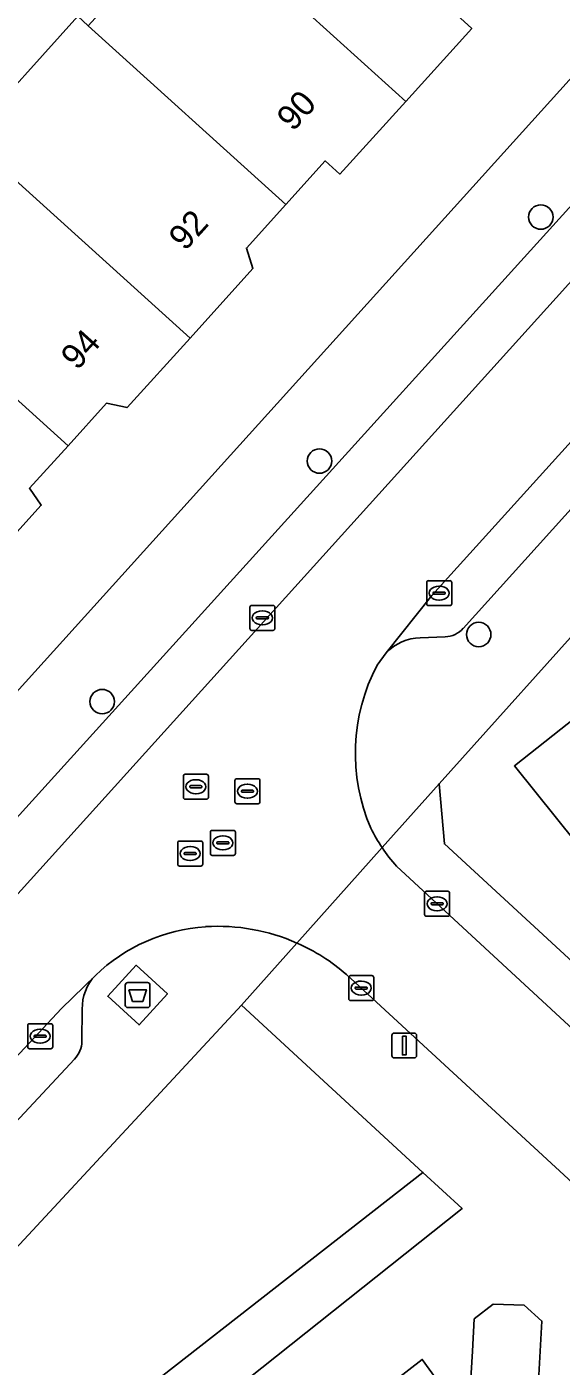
# Model space of a CAD drawing. Extents: x 159039 to 160102, y 381214 to 382524.
# Drawn here: x 159543.5 to 159564.9, y 381694.5 to 381748.1 of the extents above; entities that cross this region are included whole.
import ezdxf

# ---------------------------------------------------------------- set-up
doc = ezdxf.new("R2010")
doc.units = 0
for name, color, linetype in [('IMGEO_Afval_apart_plaats', 7, 'Continuous'), ('IMGEO_Boom', 7, 'Continuous'), ('IMGEO_Erf', 7, 'Continuous'), ('IMGEO_Groenvoorziening', 7, 'Continuous'), ('IMGEO_Kolk', 7, 'Continuous'), ('IMGEO_Lichtmast', 7, 'Continuous'), ('IMGEO_Pand', 7, 'Continuous'), ('IMGEO_Pand_nummerreeks', 7, 'Continuous'), ('IMGEO_Parkeervlak_open', 7, 'Continuous'), ('IMGEO_Rijbaan_lokaal_open', 7, 'Continuous'), ('IMGEO_Rioolput', 7, 'Continuous'), ('IMGEO_Voetpad_gesloten', 7, 'Continuous'), ('IMGEO_Voetpad_open', 7, 'Continuous')]:
    doc.layers.add(name, color=color, linetype=linetype)

msp = doc.modelspace()

# ---------------------------------------------------------------- linework, layer by layer
at = {"layer": 'IMGEO_Afval_apart_plaats'}
for p, q in [((159547.465, 381708.945), (159547.465, 381709.745)), ((159547.465, 381709.745), (159547.465, 381708.945)), ((159547.565, 381709.845), (159548.355, 381709.845)), ((159548.355, 381709.845), (159547.565, 381709.845)), ((159548.455, 381709.745), (159548.455, 381708.945)), ((159548.455, 381708.945), (159548.455, 381709.745)), ((159548.355, 381708.845), (159547.565, 381708.845)), ((159547.565, 381708.845), (159548.355, 381708.845))]:
    msp.add_line(p, q, dxfattribs=at)
msp.add_lwpolyline([(159547.608, 381709.559), (159548.312, 381709.559), (159548.163, 381709.089), (159547.757, 381709.089), (159547.608, 381709.559)], dxfattribs=at)
for centre, start, end in [((159547.565, 381709.745), 90, 180), ((159547.565, 381709.745), 90, 180), ((159548.355, 381709.745), 0, 90), ((159548.355, 381709.745), 360, 90), ((159547.565, 381708.945), 180, 270), ((159547.565, 381708.945), 180, 270), ((159548.355, 381708.945), 270, 0), ((159548.355, 381708.945), 270, 0)]:
    msp.add_arc(centre, 0.1, start, end, dxfattribs=at)
at = {"layer": 'IMGEO_Boom'}
for centre in [(159564.109, 381740.499), (159555.243, 381730.729), (159561.622, 381723.782), (159546.54, 381721.097)]:
    msp.add_circle(centre, 0.489, dxfattribs=at)
at = {"layer": 'IMGEO_Erf'}
for points in [[(159524.837, 381701.556), (159532.504, 381709.756), (159583.281, 381765.969), (159588.398, 381771.639)], [(159541.179, 381743.691), (159545.563, 381748.545)], [(159560.741, 381748.597), (159561.34, 381748.046), (159558.7, 381745.132), (159556.06, 381742.218), (159555.476, 381742.747), (159553.894, 381741.001), (159552.314, 381739.257), (159552.579, 381738.435), (159550.058, 381735.652), (159547.536, 381732.869), (159546.716, 381733.046), (159545.171, 381731.341), (159543.628, 381729.637), (159544.1, 381728.959), (159541.537, 381726.13)]]:
    msp.add_lwpolyline(points, dxfattribs=at)
at = {"layer": 'IMGEO_Groenvoorziening'}
for points in [[(159560.25, 381715.4), (159570.549, 381705.912), (159572.179, 381707.164), (159563.051, 381718.519), (159568.551, 381722.872), (159566.699, 381725.224), (159560.033, 381717.807)], [(159552.118, 381708.936), (159538.96, 381694.765), (159543.002, 381689.45), (159559.385, 381702.243)], [(159544.393, 381687.62), (159560.959, 381700.793), (159559.385, 381702.243), (159543.002, 381689.45)]]:
    msp.add_lwpolyline(points, close=True, dxfattribs=at)
at = {"layer": 'IMGEO_Kolk'}
for p, q in [((159559.538, 381725.013), (159559.538, 381725.865)), ((159559.613, 381725.939), (159560.465, 381725.939)), ((159560.026, 381725.719), (159560.051, 381725.719)), ((159560.539, 381725.865), (159560.539, 381725.013)), ((159559.797, 381725.433), (159559.797, 381725.445)), ((159560.235, 381725.396), (159559.837, 381725.396)), ((159559.84, 381725.482), (159560.238, 381725.482)), ((159560.049, 381725.159), (159560.024, 381725.159)), ((159560.281, 381725.445), (159560.281, 381725.433)), ((159552.454, 381724.024), (159552.454, 381724.876)), ((159552.529, 381724.95), (159553.381, 381724.95)), ((159552.942, 381724.73), (159552.967, 381724.73)), ((159553.455, 381724.876), (159553.455, 381724.024)), ((159560.465, 381724.939), (159559.613, 381724.939)), ((159552.713, 381724.444), (159552.713, 381724.456)), ((159553.151, 381724.407), (159552.753, 381724.407)), ((159552.756, 381724.493), (159553.154, 381724.493)), ((159552.965, 381724.17), (159552.94, 381724.17)), ((159553.197, 381724.456), (159553.197, 381724.444)), ((159553.381, 381723.95), (159552.529, 381723.95)), ((159559.456, 381712.575), (159559.456, 381713.427)), ((159559.531, 381713.501), (159560.383, 381713.501)), ((159559.944, 381713.281), (159559.969, 381713.281)), ((159560.457, 381713.427), (159560.457, 381712.575)), ((159559.715, 381712.995), (159559.715, 381713.007)), ((159560.153, 381712.958), (159559.755, 381712.958)), ((159559.758, 381713.044), (159560.156, 381713.044)), ((159559.967, 381712.721), (159559.942, 381712.721)), ((159560.199, 381713.007), (159560.199, 381712.995)), ((159560.383, 381712.501), (159559.531, 381712.501)), ((159556.417, 381709.199), (159556.417, 381710.051)), ((159556.492, 381710.125), (159557.344, 381710.125)), ((159557.418, 381710.051), (159557.418, 381709.199)), ((159556.676, 381709.619), (159556.676, 381709.631)), ((159557.114, 381709.582), (159556.716, 381709.582)), ((159556.719, 381709.668), (159557.117, 381709.668)), ((159556.905, 381709.905), (159556.93, 381709.905)), ((159557.16, 381709.631), (159557.16, 381709.619)), ((159557.344, 381709.125), (159556.492, 381709.125)), ((159556.928, 381709.345), (159556.903, 381709.345)), ((159543.556, 381707.271), (159543.556, 381708.123)), ((159543.631, 381708.197), (159544.483, 381708.197)), ((159544.044, 381707.977), (159544.069, 381707.977)), ((159544.557, 381708.123), (159544.557, 381707.271)), ((159543.815, 381707.691), (159543.815, 381707.703)), ((159544.253, 381707.654), (159543.855, 381707.654)), ((159543.858, 381707.74), (159544.256, 381707.74)), ((159544.067, 381707.417), (159544.042, 381707.417)), ((159544.299, 381707.703), (159544.299, 381707.691)), ((159544.483, 381707.197), (159543.631, 381707.197))]:
    msp.add_line(p, q, dxfattribs=at)
for points in [[(159559.538, 381725.013), (159559.538, 381725.865)], [(159559.613, 381725.939), (159560.465, 381725.939)], [(159560.539, 381725.865), (159560.539, 381725.013)], [(159552.454, 381724.024), (159552.454, 381724.876)], [(159552.529, 381724.95), (159553.381, 381724.95)], [(159553.455, 381724.876), (159553.455, 381724.024)], [(159560.465, 381724.939), (159559.613, 381724.939)], [(159553.381, 381723.95), (159552.529, 381723.95)], [(159559.456, 381712.575), (159559.456, 381713.427)], [(159559.531, 381713.501), (159560.383, 381713.501)], [(159560.457, 381713.427), (159560.457, 381712.575)], [(159560.383, 381712.501), (159559.531, 381712.501)], [(159556.417, 381709.199), (159556.417, 381710.051)], [(159556.492, 381710.125), (159557.344, 381710.125)], [(159557.418, 381710.051), (159557.418, 381709.199)], [(159557.344, 381709.125), (159556.492, 381709.125)], [(159543.556, 381707.271), (159543.556, 381708.123)], [(159543.631, 381708.197), (159544.483, 381708.197)], [(159544.557, 381708.123), (159544.557, 381707.271)], [(159544.483, 381707.197), (159543.631, 381707.197)]]:
    msp.add_lwpolyline(points, dxfattribs=at)
for centre, radius, start, end in [((159559.615, 381725.863), 0.0765, 91.552, 178.448), ((159559.615, 381725.863), 0.0765, 91.552, 178.448), ((159560.463, 381725.863), 0.0765, 1.552, 88.448), ((159560.463, 381725.863), 0.0765, 1.552, 88.448), ((159559.837, 381725.442), 0.0403, 85.8775, 175.7526), ((159559.834, 381725.432), 0.0366, 178.938, 274.7102), ((159560.238, 381725.439), 0.043, 264.8664, 352.4533), ((159560.242, 381725.444), 0.0386, 1.7309, 96.639), ((159552.531, 381724.874), 0.0765, 91.552, 178.448), ((159552.531, 381724.874), 0.0765, 91.552, 178.448), ((159553.379, 381724.874), 0.0765, 1.552, 88.448), ((159553.379, 381724.874), 0.0765, 1.552, 88.448), ((159559.615, 381725.015), 0.0765, 181.552, 268.448), ((159559.615, 381725.015), 0.0765, 181.552, 268.448), ((159560.463, 381725.015), 0.0765, 271.552, 358.448), ((159560.463, 381725.015), 0.0765, 271.552, 358.448), ((159552.531, 381724.026), 0.0765, 181.552, 268.448), ((159552.531, 381724.026), 0.0765, 181.552, 268.448), ((159552.753, 381724.453), 0.0403, 85.8775, 175.7526), ((159552.75, 381724.443), 0.0366, 178.938, 274.7102), ((159553.154, 381724.45), 0.043, 264.8664, 352.4533), ((159553.158, 381724.455), 0.0386, 1.7309, 96.639), ((159553.379, 381724.026), 0.0765, 271.552, 358.448), ((159553.379, 381724.026), 0.0765, 271.552, 358.448), ((159559.533, 381713.425), 0.0765, 91.552, 178.448), ((159559.533, 381713.425), 0.0765, 91.552, 178.448), ((159560.381, 381713.425), 0.0765, 1.552, 88.448), ((159560.381, 381713.425), 0.0765, 1.552, 88.448), ((159559.755, 381713.004), 0.0403, 85.8775, 175.7526), ((159559.752, 381712.994), 0.0366, 178.938, 274.7102), ((159560.156, 381713.001), 0.043, 264.8664, 352.4533), ((159560.16, 381713.006), 0.0386, 1.7309, 96.639), ((159559.533, 381712.577), 0.0765, 181.552, 268.448), ((159559.533, 381712.577), 0.0765, 181.552, 268.448), ((159560.381, 381712.577), 0.0765, 271.552, 358.448), ((159560.381, 381712.577), 0.0765, 271.552, 358.448), ((159556.494, 381710.049), 0.0765, 91.552, 178.448), ((159556.494, 381710.049), 0.0765, 91.552, 178.448), ((159557.342, 381710.049), 0.0765, 1.552, 88.448), ((159557.342, 381710.049), 0.0765, 1.552, 88.448), ((159556.716, 381709.628), 0.0403, 85.8775, 175.7526), ((159556.713, 381709.618), 0.0366, 178.938, 274.7102), ((159557.117, 381709.625), 0.043, 264.8664, 352.4533), ((159557.121, 381709.63), 0.0386, 1.7309, 96.639), ((159556.494, 381709.201), 0.0765, 181.552, 268.448), ((159556.494, 381709.201), 0.0765, 181.552, 268.448), ((159557.342, 381709.201), 0.0765, 271.552, 358.448), ((159557.342, 381709.201), 0.0765, 271.552, 358.448), ((159543.633, 381708.121), 0.0765, 91.552, 178.448), ((159543.633, 381708.121), 0.0765, 91.552, 178.448), ((159544.481, 381708.121), 0.0765, 1.552, 88.448), ((159544.481, 381708.121), 0.0765, 1.552, 88.448), ((159543.855, 381707.7), 0.0403, 85.8775, 175.7526), ((159543.852, 381707.69), 0.0366, 178.938, 274.7102), ((159544.256, 381707.697), 0.043, 264.8664, 352.4533), ((159544.26, 381707.702), 0.0386, 1.7309, 96.639), ((159543.633, 381707.273), 0.0765, 181.552, 268.448), ((159543.633, 381707.273), 0.0765, 181.552, 268.448), ((159544.481, 381707.273), 0.0765, 271.552, 358.448), ((159544.481, 381707.273), 0.0765, 271.552, 358.448)]:
    msp.add_arc(centre, radius, start, end, dxfattribs=at)
for centre, major_axis, ratio, start_param, end_param in [((159560.025, 381725.439), (-0.387, 0.002), 0.722429, 4.712389, 7.853982), ((159560.05, 381725.439), (-0.39, 0.002), 0.717154, 1.570796, 4.712389), ((159552.941, 381724.45), (-0.387, 0.002), 0.722429, 4.712389, 7.853982), ((159552.966, 381724.45), (-0.39, 0.002), 0.717154, 1.570796, 4.712389), ((159559.943, 381713.001), (-0.387, 0.002), 0.722429, 4.712389, 7.853982), ((159559.968, 381713.001), (-0.39, 0.002), 0.717154, 1.570796, 4.712389), ((159556.904, 381709.625), (-0.387, 0.002), 0.722429, 4.712389, 7.853982), ((159556.929, 381709.625), (-0.39, 0.002), 0.717154, 1.570796, 4.712389), ((159544.043, 381707.697), (-0.387, 0.002), 0.722429, 4.712389, 7.853982), ((159544.068, 381707.697), (-0.39, 0.002), 0.717154, 1.570796, 4.712389)]:
    msp.add_ellipse(centre, major_axis=major_axis, ratio=ratio, start_param=start_param, end_param=end_param, dxfattribs=at)
at = {"layer": 'IMGEO_Lichtmast'}
for p, q in [((159558.145, 381706.925), (159558.145, 381707.725)), ((159558.145, 381707.725), (159558.145, 381706.925)), ((159558.245, 381707.825), (159559.035, 381707.825)), ((159559.035, 381707.825), (159558.245, 381707.825)), ((159559.135, 381707.725), (159559.135, 381706.925)), ((159559.135, 381706.925), (159559.135, 381707.725)), ((159559.035, 381706.825), (159558.245, 381706.825)), ((159558.245, 381706.825), (159559.035, 381706.825))]:
    msp.add_line(p, q, dxfattribs=at)
msp.add_lwpolyline([(159558.565, 381707.7), (159558.715, 381707.7), (159558.715, 381706.95), (159558.565, 381706.95), (159558.565, 381707.7)], dxfattribs=at)
for centre, start, end in [((159558.245, 381707.725), 90, 180), ((159558.245, 381707.725), 90, 180), ((159559.035, 381707.725), 0, 90), ((159559.035, 381707.725), 360, 90), ((159558.245, 381706.925), 180, 270), ((159558.245, 381706.925), 180, 270), ((159559.035, 381706.925), 270, 0), ((159559.035, 381706.925), 270, 0)]:
    msp.add_arc(centre, 0.1, start, end, dxfattribs=at)
at = {"layer": 'IMGEO_Pand'}
for points in [[(159558.7, 381745.132), (159561.34, 381748.046), (159560.741, 381748.597), (159562.017, 381750), (159562.374, 381750.393), (159556.275, 381755.911), (159552, 381751.192), (159553.318, 381750)], [(159553.894, 381741.001), (159555.476, 381742.747), (159556.06, 381742.218), (159558.7, 381745.132), (159553.318, 381750), (159552, 381751.192), (159550.92, 381750), (159550.178, 381749.178), (159549.268, 381750), (159548.376, 381750.806), (159547.648, 381750), (159545.981, 381748.157)], [(159553.894, 381741.001), (159545.981, 381748.157), (159545.563, 381748.545), (159541.179, 381743.691), (159541.512, 381743.381), (159550.058, 381735.652), (159552.579, 381738.435), (159552.314, 381739.257)], [(159541.512, 381743.381), (159537.227, 381738.644), (159539.059, 381736.869), (159545.171, 381731.341), (159546.716, 381733.046), (159547.536, 381732.869), (159550.058, 381735.652)], [(159539.059, 381736.869), (159534.835, 381732.193), (159541.537, 381726.13), (159544.1, 381728.959), (159543.628, 381729.637), (159545.171, 381731.341)], [(159560.022, 381684.192), (159561.312, 381685.181), (159563.294, 381685.1), (159564.513, 381683.988), (159564.87, 381683.662), (159564.243, 381682.962), (159564.364, 381682.854), (159570.906, 381690.128), (159566.1, 381694.496), (159565.297, 381693.579), (159563.997, 381693.643), (159564.151, 381696.29), (159563.442, 381696.925), (159562.197, 381696.961), (159561.442, 381696.378), (159561.367, 381695.083), (159561.29, 381693.768), (159560.018, 381693.83), (159559.36, 381694.754), (159554.358, 381690.875)]]:
    msp.add_lwpolyline(points, close=True, dxfattribs=at)
at = {"layer": 'IMGEO_Parkeervlak_open'}
for points in [[(159600.356, 381770.24), (159559.749, 381725.348), (159557.919, 381723.045)], [(159528.664, 381697.665), (159529.21, 381698.27), (159538.424, 381708.169), (159591.512, 381766.925)], [(159560.998, 381724.03), (159599.764, 381766.979)], [(159587.875, 381765.875), (159529.392, 381701.303)], [(159559.282, 381723.646), (159560.281, 381723.695)], [(159546.267, 381710.129), (159544.91, 381708.807), (159532.297, 381695.293), (159533.57, 381694.071), (159545.425, 381706.782)], [(159545.729, 381707.493), (159545.743, 381708.78)]]:
    msp.add_lwpolyline(points, dxfattribs=at)
for centre, radius, start, end in [((159560.255, 381724.685), 0.99, 271.4827, 318.6036), ((159559.297, 381721.765), 1.881, 90.4638, 137.1253), ((159547.611, 381708.831), 1.869, 135.9906, 181.5535), ((159544.734, 381707.498), 0.995, 313.9833, 359.7169)]:
    msp.add_arc(centre, radius, start, end, dxfattribs=at)
at = {"layer": 'IMGEO_Rijbaan_lokaal_open'}
for points in [[(159613.786, 381785.161), (159629.549, 381802.659), (159626.352, 381805.552), (159602.517, 381779.098), (159591.852, 381767.299), (159591.512, 381766.925), (159538.424, 381708.169), (159529.21, 381698.27), (159532.297, 381695.293), (159544.91, 381708.807), (159546.267, 381710.129)], [(159557.557, 381722.559), (159557.919, 381723.045), (159559.749, 381725.348), (159600.356, 381770.24)], [(159557.749, 381715.249), (159554.341, 381711.429)], [(159554.341, 381711.429), (159557.749, 381715.249)], [(159572.616, 381701.306), (159571.434, 381702.393), (159571.099, 381702.703), (159570.763, 381703.013), (159570.428, 381703.323), (159570.19, 381703.543), (159558.335, 381714.501)], [(159556.325, 381710.172), (159576.484, 381691.592)]]:
    msp.add_lwpolyline(points, dxfattribs=at)
for centre, radius, start, end in [((159564.218, 381719.029), 7.539, 152.0789, 203.5058), ((159563.26, 381718.928), 6.626, 206.0154, 213.7295), ((159563.025, 381718.779), 6.348, 213.7837, 222.3682), ((159551.15, 381705.065), 7.034, 93.8204, 133.9576), ((159551.165, 381704.236), 7.863, 66.1773, 93.53), ((159551.167, 381704.225), 7.872, 49.0636, 66.2223)]:
    msp.add_arc(centre, radius, start, end, dxfattribs=at)
at = {"layer": 'IMGEO_Rioolput'}
for p, q in [((159549.794, 381717.262), (159549.794, 381718.114)), ((159549.869, 381718.188), (159550.721, 381718.188)), ((159550.795, 381718.114), (159550.795, 381717.262)), ((159550.053, 381717.682), (159550.053, 381717.694)), ((159550.491, 381717.645), (159550.093, 381717.645)), ((159550.096, 381717.731), (159550.494, 381717.731)), ((159550.282, 381717.968), (159550.307, 381717.968)), ((159550.537, 381717.694), (159550.537, 381717.682)), ((159551.857, 381717.082), (159551.857, 381717.934)), ((159551.932, 381718.008), (159552.784, 381718.008)), ((159552.159, 381717.551), (159552.557, 381717.551)), ((159552.345, 381717.788), (159552.37, 381717.788)), ((159552.858, 381717.934), (159552.858, 381717.082)), ((159550.721, 381717.188), (159549.869, 381717.188)), ((159550.305, 381717.408), (159550.28, 381717.408)), ((159552.784, 381717.008), (159551.932, 381717.008)), ((159552.116, 381717.502), (159552.116, 381717.514)), ((159552.554, 381717.465), (159552.156, 381717.465)), ((159552.368, 381717.228), (159552.343, 381717.228)), ((159552.6, 381717.514), (159552.6, 381717.502)), ((159550.949, 381715.94), (159551.801, 381715.94)), ((159549.564, 381714.585), (159549.564, 381715.437)), ((159549.639, 381715.511), (159550.491, 381715.511)), ((159550.565, 381715.437), (159550.565, 381714.585)), ((159550.874, 381715.014), (159550.874, 381715.866)), ((159551.133, 381715.434), (159551.133, 381715.446)), ((159551.571, 381715.397), (159551.173, 381715.397)), ((159551.176, 381715.483), (159551.574, 381715.483)), ((159551.362, 381715.72), (159551.387, 381715.72)), ((159551.617, 381715.446), (159551.617, 381715.434)), ((159551.875, 381715.866), (159551.875, 381715.014)), ((159549.823, 381715.005), (159549.823, 381715.017)), ((159550.261, 381714.968), (159549.863, 381714.968)), ((159549.866, 381715.054), (159550.264, 381715.054)), ((159550.052, 381715.291), (159550.077, 381715.291)), ((159550.307, 381715.017), (159550.307, 381715.005)), ((159551.801, 381714.94), (159550.949, 381714.94)), ((159551.385, 381715.16), (159551.36, 381715.16)), ((159550.491, 381714.511), (159549.639, 381714.511)), ((159550.075, 381714.731), (159550.05, 381714.731))]:
    msp.add_line(p, q, dxfattribs=at)
for points in [[(159549.794, 381717.262), (159549.794, 381718.114)], [(159549.869, 381718.188), (159550.721, 381718.188)], [(159550.795, 381718.114), (159550.795, 381717.262)], [(159551.857, 381717.082), (159551.857, 381717.934)], [(159551.932, 381718.008), (159552.784, 381718.008)], [(159552.858, 381717.934), (159552.858, 381717.082)], [(159550.721, 381717.188), (159549.869, 381717.188)], [(159552.784, 381717.008), (159551.932, 381717.008)], [(159550.949, 381715.94), (159551.801, 381715.94)], [(159549.564, 381714.585), (159549.564, 381715.437)], [(159549.639, 381715.511), (159550.491, 381715.511)], [(159550.565, 381715.437), (159550.565, 381714.585)], [(159550.874, 381715.014), (159550.874, 381715.866)], [(159551.875, 381715.866), (159551.875, 381715.014)], [(159551.801, 381714.94), (159550.949, 381714.94)], [(159550.491, 381714.511), (159549.639, 381714.511)]]:
    msp.add_lwpolyline(points, dxfattribs=at)
for centre, radius, start, end in [((159549.871, 381718.112), 0.0765, 91.552, 178.448), ((159549.871, 381718.112), 0.0765, 91.552, 178.448), ((159550.719, 381718.112), 0.0765, 1.552, 88.448), ((159550.719, 381718.112), 0.0765, 1.552, 88.448), ((159550.093, 381717.691), 0.0403, 85.8775, 175.7526), ((159550.09, 381717.681), 0.0366, 178.938, 274.7102), ((159550.494, 381717.688), 0.043, 264.8664, 352.4533), ((159550.498, 381717.693), 0.0386, 1.7309, 96.639), ((159551.934, 381717.932), 0.0765, 91.552, 178.448), ((159551.934, 381717.932), 0.0765, 91.552, 178.448), ((159552.156, 381717.511), 0.0403, 85.8775, 175.7526), ((159552.561, 381717.513), 0.0386, 1.7309, 96.639), ((159552.782, 381717.932), 0.0765, 1.552, 88.448), ((159552.782, 381717.932), 0.0765, 1.552, 88.448), ((159549.871, 381717.264), 0.0765, 181.552, 268.448), ((159549.871, 381717.264), 0.0765, 181.552, 268.448), ((159550.719, 381717.264), 0.0765, 271.552, 358.448), ((159550.719, 381717.264), 0.0765, 271.552, 358.448), ((159551.934, 381717.084), 0.0765, 181.552, 268.448), ((159551.934, 381717.084), 0.0765, 181.552, 268.448), ((159552.153, 381717.501), 0.0366, 178.938, 274.7102), ((159552.557, 381717.508), 0.043, 264.8664, 352.4533), ((159552.782, 381717.084), 0.0765, 271.552, 358.448), ((159552.782, 381717.084), 0.0765, 271.552, 358.448), ((159550.951, 381715.864), 0.0765, 91.552, 178.448), ((159550.951, 381715.864), 0.0765, 91.552, 178.448), ((159551.799, 381715.864), 0.0765, 1.552, 88.448), ((159551.799, 381715.864), 0.0765, 1.552, 88.448), ((159549.641, 381715.435), 0.0765, 91.552, 178.448), ((159549.641, 381715.435), 0.0765, 91.552, 178.448), ((159550.489, 381715.435), 0.0765, 1.552, 88.448), ((159550.489, 381715.435), 0.0765, 1.552, 88.448), ((159551.173, 381715.443), 0.0403, 85.8775, 175.7526), ((159551.17, 381715.433), 0.0366, 178.938, 274.7102), ((159551.574, 381715.44), 0.043, 264.8664, 352.4533), ((159551.578, 381715.445), 0.0386, 1.7309, 96.639), ((159549.863, 381715.014), 0.0403, 85.8775, 175.7526), ((159549.86, 381715.004), 0.0366, 178.938, 274.7102), ((159550.264, 381715.011), 0.043, 264.8664, 352.4533), ((159550.268, 381715.016), 0.0386, 1.7309, 96.639), ((159550.951, 381715.016), 0.0765, 181.552, 268.448), ((159550.951, 381715.016), 0.0765, 181.552, 268.448), ((159551.799, 381715.016), 0.0765, 271.552, 358.448), ((159551.799, 381715.016), 0.0765, 271.552, 358.448), ((159549.641, 381714.587), 0.0765, 181.552, 268.448), ((159549.641, 381714.587), 0.0765, 181.552, 268.448), ((159550.489, 381714.587), 0.0765, 271.552, 358.448), ((159550.489, 381714.587), 0.0765, 271.552, 358.448)]:
    msp.add_arc(centre, radius, start, end, dxfattribs=at)
for centre, major_axis, ratio, start_param, end_param in [((159550.281, 381717.688), (-0.387, 0.002), 0.722429, 4.712389, 7.853982), ((159550.306, 381717.688), (-0.39, 0.002), 0.717154, 1.570796, 4.712389), ((159552.344, 381717.508), (-0.387, 0.002), 0.722429, 4.712389, 7.853982), ((159552.369, 381717.508), (-0.39, 0.002), 0.717154, 1.570796, 4.712389), ((159551.361, 381715.44), (-0.387, 0.002), 0.722429, 4.712389, 7.853982), ((159551.386, 381715.44), (-0.39, 0.002), 0.717154, 1.570796, 4.712389), ((159550.051, 381715.011), (-0.387, 0.002), 0.722429, 4.712389, 7.853982), ((159550.076, 381715.011), (-0.39, 0.002), 0.717154, 1.570796, 4.712389)]:
    msp.add_ellipse(centre, major_axis=major_axis, ratio=ratio, start_param=start_param, end_param=end_param, dxfattribs=at)
at = {"layer": 'IMGEO_Voetpad_gesloten'}
msp.add_lwpolyline([(159549.154, 381709.394), (159547.903, 381710.538), (159546.766, 381709.295), (159548.017, 381708.151)], close=True, dxfattribs=at)
at = {"layer": 'IMGEO_Voetpad_open'}
for points in [[(159591.384, 381774.9), (159588.398, 381771.639), (159583.281, 381765.969), (159532.504, 381709.756), (159524.837, 381701.556), (159520.954, 381696.597)], [(159599.764, 381766.979), (159560.998, 381724.03)], [(159529.392, 381701.303), (159587.875, 381765.875)], [(159591.503, 381752.685), (159595.879, 381747.215), (159597.139, 381745.64), (159586.379, 381737.091), (159585.166, 381738.629), (159582.201, 381742.385), (159579.116, 381738.929), (159581.579, 381735.87), (159582.875, 381734.26), (159572.06, 381725.685), (159570.881, 381727.211), (159569.772, 381728.646), (159566.699, 381725.224), (159568.551, 381722.872), (159563.051, 381718.519), (159572.179, 381707.164), (159570.549, 381705.912), (159560.25, 381715.4), (159560.033, 381717.807), (159557.749, 381715.249)], [(159558.335, 381714.501), (159570.19, 381703.543), (159574.792, 381707.112), (159573.794, 381708.392), (159573.118, 381707.9), (159571.787, 381709.562), (159565.488, 381717.432), (159566.17, 381717.985), (159566.402, 381718.151), (159566.839, 381717.597), (159581.175, 381729.034), (159595.564, 381740.514)], [(159557.749, 381715.249), (159560.033, 381717.807), (159566.699, 381725.224), (159569.772, 381728.646)], [(159560.281, 381723.695), (159559.282, 381723.646)], [(159557.919, 381723.045), (159557.557, 381722.559)], [(159529.122, 381684.438), (159535.768, 381691.423), (159538.96, 381694.765), (159552.118, 381708.936), (159554.341, 381711.429)], [(159554.341, 381711.429), (159552.118, 381708.936), (159559.385, 381702.243), (159560.959, 381700.793), (159544.393, 381687.62)], [(159576.484, 381691.592), (159556.325, 381710.172)], [(159545.743, 381708.78), (159545.729, 381707.493)], [(159545.425, 381706.782), (159533.57, 381694.071)], [(159561.29, 381693.768), (159561.367, 381695.083), (159561.442, 381696.378), (159562.197, 381696.961), (159563.442, 381696.925), (159564.151, 381696.29), (159563.997, 381693.643)], [(159554.358, 381690.875), (159559.36, 381694.754), (159560.018, 381693.83)]]:
    msp.add_lwpolyline(points, dxfattribs=at)
msp.add_lwpolyline([(159546.766, 381709.295), (159547.903, 381710.538), (159549.154, 381709.394), (159548.017, 381708.151)], close=True, dxfattribs=at)
for centre, radius, start, end in [((159560.255, 381724.685), 0.99, 271.4827, 318.6036), ((159559.297, 381721.765), 1.881, 90.4638, 137.1253), ((159564.218, 381719.029), 7.539, 152.0789, 203.5058), ((159563.26, 381718.928), 6.626, 206.0154, 213.7295), ((159563.025, 381718.779), 6.348, 213.7837, 222.3682), ((159551.15, 381705.065), 7.034, 93.8204, 133.9576), ((159551.165, 381704.236), 7.863, 66.1773, 93.53), ((159551.167, 381704.225), 7.872, 49.0636, 66.2223), ((159547.611, 381708.831), 1.869, 135.9906, 181.5535), ((159544.734, 381707.498), 0.995, 313.9833, 359.7169)]:
    msp.add_arc(centre, radius, start, end, dxfattribs=at)

# ---------------------------------------------------------------- texts
at = {"layer": 'IMGEO_Pand_nummerreeks'}
for s, p in [('90', (159554.186, 381743.891)), ('92', (159549.859, 381739.106)), ('94', (159545.539, 381734.328))]:
    msp.add_text(s, height=1, rotation=47.8805, dxfattribs=at).set_placement(p)

doc.saveas('drawing.dxf')
